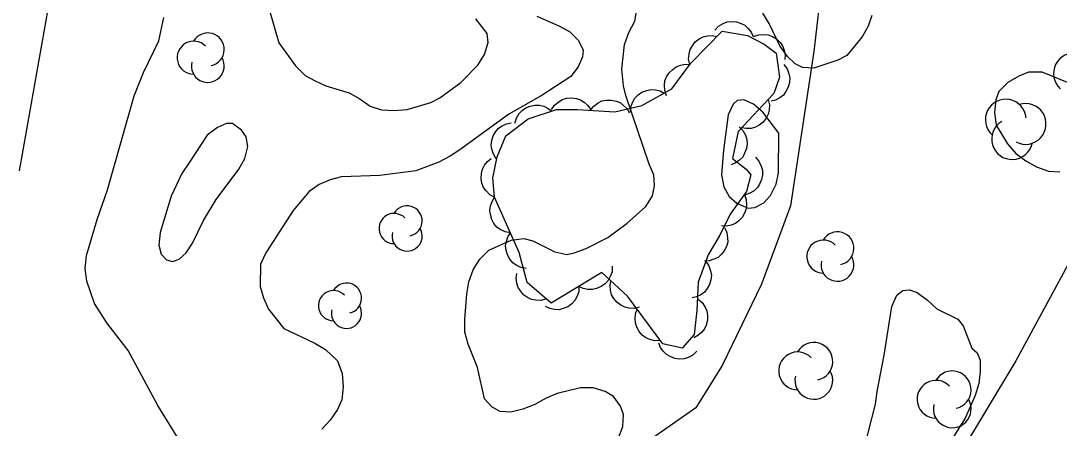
# Model space of a CAD drawing. Extents: x 282461 to 284471, y 5554090 to 5557646.
# Drawn here: x 283220.9 to 283301.4, y 5556477.2 to 5556508.7 of the extents above; entities that cross this region are included whole.
import ezdxf

# ---------------------------------------------------------------- set-up
doc = ezdxf.new("R2010")
doc.units = 0
for name, color, linetype in [('Niveau 2', 7, 'Continuous'), ('Niveau 22', 7, 'Continuous'), ('Niveau 44', 7, 'Continuous')]:
    doc.layers.add(name, color=color, linetype=linetype)

msp = doc.modelspace()

# ---------------------------------------------------------------- linework, layer by layer
at = {"layer": 'Niveau 2'}
for points in [[(283240.2, 5556509.51), (283240.92, 5556507.02), (283242.22, 5556505.24)], [(283267.24, 5556476.42), (283267.57, 5556477.3), (283267.62, 5556478.23), (283267.38, 5556478.87), (283266.85, 5556479.62), (283266.21, 5556480.02), (283265.27, 5556480.3), (283264.28, 5556480.29), (283262.49, 5556479.86), (283261.62, 5556479.5), (283260.75, 5556479.02), (283259.83, 5556478.66), (283258.9, 5556478.42), (283258.08, 5556478.47), (283257.44, 5556478.81), (283256.85, 5556479.44), (283256.3, 5556481.88), (283255.58, 5556483.67), (283255.34, 5556484.6), (283255.33, 5556485.59), (283255.48, 5556487.57), (283255.64, 5556488.5), (283255.98, 5556489.43), (283256.49, 5556490.25), (283257.18, 5556490.96), (283258.92, 5556491.73), (283259.9, 5556491.86), (283260.6, 5556491.69), (283262.3, 5556490.84), (283263.23, 5556490.62), (283263.81, 5556490.74), (283264.74, 5556491.1), (283266.41, 5556491.93), (283267.91, 5556493.06), (283269.35, 5556494.35), (283269.87, 5556495.17), (283270.03, 5556495.93), (283269.96, 5556496.8), (283269.6, 5556497.61), (283267.8, 5556502.94), (283267.61, 5556503.69), (283267.48, 5556504.97), (283267.69, 5556506.89), (283268.03, 5556507.82), (283268.49, 5556508.7), (283268.65, 5556509.57)], [(283286.85, 5556509.12), (283286.57, 5556508.3), (283286.11, 5556507.48), (283284.91, 5556506.02), (283284.22, 5556505.66), (283282.36, 5556505.06), (283281.49, 5556505.11), (283280.91, 5556505.39), (283280.32, 5556505.96), (283279.73, 5556506.77), (283278.9, 5556508.5), (283278.42, 5556509.31)], [(283233.05, 5556476.5), (283231.57, 5556478.92), (283229.25, 5556483.2), (283227.6, 5556485.33), (283226.65, 5556486.83), (283226.05, 5556488.57), (283225.92, 5556489.55), (283226.03, 5556490.54), (283226.86, 5556493.34), (283227.65, 5556495.62), (283229.72, 5556502.91), (283230.45, 5556504.72), (283231.64, 5556507.17), (283232.03, 5556508.98)], [(283260.92, 5556509.08), (283262.62, 5556508.34), (283263.44, 5556507.88), (283264.14, 5556507.2), (283264.5, 5556506.44), (283264.45, 5556505.92), (283264.11, 5556505.16), (283263.54, 5556504.4), (283261.23, 5556502.92), (283258.74, 5556501.5), (283254.94, 5556498.72), (283254.19, 5556498.25), (283253.32, 5556497.77), (283251.53, 5556497.11), (283248.74, 5556496.73), (283245.78, 5556496.64), (283244.91, 5556496.4), (283244.04, 5556496.04), (283243.29, 5556495.51), (283242.03, 5556494.04), (283239.92, 5556490.76), (283239.52, 5556489.88), (283239.48, 5556488.14), (283239.73, 5556487.27), (283240.14, 5556486.4), (283241.32, 5556484.9), (283243.72, 5556483.77), (283244.54, 5556483.26), (283245.48, 5556482.39), (283245.84, 5556481.41)], [(283242.22, 5556505.24), (283242.98, 5556504.49), (283243.69, 5556504.09), (283244.56, 5556503.69), (283246.37, 5556503.13), (283247.19, 5556502.68), (283248.01, 5556502.11), (283248.88, 5556501.83), (283249.87, 5556501.78), (283250.86, 5556501.85), (283252.71, 5556502.39), (283253.4, 5556502.75), (283255.02, 5556503.93), (283256.34, 5556505.28), (283256.85, 5556506.1), (283257.13, 5556507.03), (283257.06, 5556507.73), (283256.18, 5556508.88)], [(283300.03, 5556504.74), (283298.98, 5556504.73), (283298.23, 5556504.43), (283297.37, 5556503.95), (283296.68, 5556503.25), (283296.45, 5556502.61), (283296.35, 5556501.62), (283296.48, 5556500.63), (283297.36, 5556499.19), (283298.01, 5556498.44), (283298.77, 5556497.87), (283299.59, 5556497.41), (283300.53, 5556497.08), (283301.4, 5556497.03)], [(283302.13, 5556503.89), (283300.03, 5556504.74)], [(283279.64, 5556500.03), (283278.4, 5556501.64), (283277.69, 5556502.27), (283276.93, 5556502.61), (283276.41, 5556502.55), (283276.12, 5556502.26), (283275.73, 5556501.44), (283275.35, 5556498.7), (283275.2, 5556496.79), (283275.39, 5556495.86), (283275.8, 5556495.11), (283276.39, 5556494.59), (283277.26, 5556494.2), (283277.79, 5556494.26), (283278.48, 5556494.62), (283279, 5556495.2), (283279.45, 5556496.08), (283279.61, 5556496.95), (283279.64, 5556500.03)], [(283234, 5556497.77), (283233.43, 5556496.89), (283232.58, 5556495.14), (283231.74, 5556492.34), (283231.64, 5556491.35), (283231.82, 5556490.66), (283232.23, 5556490.2), (283232.7, 5556490.08), (283233.22, 5556490.26), (283233.74, 5556490.74), (283234.25, 5556491.5), (283235.1, 5556493.25), (283236.07, 5556494.89), (283237.84, 5556497.23), (283238.3, 5556498.05), (283238.52, 5556498.98), (283238.39, 5556499.73), (283238.04, 5556500.25), (283237.34, 5556500.77), (283236.87, 5556500.76), (283236.18, 5556500.46), (283235.37, 5556499.87), (283234, 5556497.77)], [(283286.25, 5556475.6), (283287.14, 5556479.03), (283287.25, 5556480.02), (283287.8, 5556482.82), (283288.39, 5556486.6), (283288.79, 5556487.47), (283289.25, 5556487.83), (283289.77, 5556487.89), (283290.35, 5556487.67), (283291.17, 5556487.1), (283291.88, 5556486.41), (283293.51, 5556485.61), (283293.93, 5556485.09), (283294.59, 5556483.36), (283295, 5556483.02), (283295.24, 5556482.44), (283295.25, 5556481.57), (283295.14, 5556480.64), (283294.86, 5556479.7), (283294.07, 5556477.95), (283292.19, 5556474.97)], [(283245.84, 5556481.41), (283245.91, 5556480.37), (283245.81, 5556479.38), (283245.47, 5556478.62), (283244.9, 5556477.8), (283244.26, 5556477.09)]]:
    msp.add_lwpolyline(points, dxfattribs=at)
at = {"layer": 'Niveau 22'}
for points in [[(283274.63, 5556564.62), (283273.96, 5556562.53), (283274.35, 5556558.69), (283275.17, 5556555.75), (283276.47, 5556552.37), (283279.19, 5556545.86), (283281.6, 5556538.69), (283282.84, 5556533.15), (283283.11, 5556529.67), (283283.25, 5556519.7), (283283, 5556511.93), (283282.37, 5556506.35), (283280.55, 5556494.38), (283278.31, 5556488.32), (283275.26, 5556482.02), (283273.21, 5556478.75), (283267.8, 5556474.97), (283265.4, 5556471.81), (283263.92, 5556468.65), (283262.9, 5556465.14), (283261.68, 5556459.9), (283260.85, 5556451.52), (283260.44, 5556446.29), (283259.49, 5556437.97)], [(283227.4, 5556540.21), (283226.04, 5556527.26), (283223.1, 5556509.9), (283220.81, 5556497.09)], [(283301.99, 5556489.76), (283298.01, 5556482.39), (283293.56, 5556475.02), (283290.36, 5556470.11), (283287.97, 5556465.78), (283285.57, 5556461.22), (283283.41, 5556457.59), (283280.19, 5556453.72), (283276.75, 5556450.43), (283267.76, 5556444.29), (283263.74, 5556440.99), (283259.61, 5556438.04), (283251.89, 5556433.65), (283246.93, 5556431.27), (283233.77, 5556424.26)]]:
    msp.add_lwpolyline(points, dxfattribs=at)
at = {"layer": 'Niveau 44'}
for points in [[(283274.69, 5556508), (283274.98, 5556508.31), (283275.33, 5556508.51), (283275.64, 5556508.63), (283275.99, 5556508.67), (283276.36, 5556508.64), (283276.73, 5556508.51), (283277.02, 5556508.37), (283277.28, 5556508.13), (283277.51, 5556507.84), (283277.66, 5556507.51)], [(283257.63, 5556495.05), (283257.5, 5556496.56), (283257.83, 5556498.18), (283258.5, 5556499.82), (283260.23, 5556501.12), (283262.43, 5556501.84), (283264.05, 5556501.86), (283266.96, 5556501.66), (283269.05, 5556502.15), (283271.35, 5556503.45), (283272.84, 5556505.44), (283275.25, 5556507.91), (283277.23, 5556507.58), (283278.51, 5556506.9), (283279.45, 5556506.21), (283279.7, 5556504.36), (283279.26, 5556503.08), (283276.5, 5556500.14), (283276.06, 5556498.05), (283277.12, 5556497.24), (283277.47, 5556496.78), (283277.14, 5556495.5), (283275.88, 5556493.75), (283275.09, 5556492.11), (283274.18, 5556490.59), (283273.39, 5556488.49), (283273.3, 5556486.29), (283273.09, 5556484.43), (283272.17, 5556483.37), (283270.66, 5556483.7), (283267.94, 5556487.39), (283265.94, 5556489.22), (283262.02, 5556486.85), (283260.15, 5556488.46), (283259.54, 5556490.77), (283257.63, 5556495.05)], [(283277.69, 5556507.5), (283278.09, 5556507.64), (283278.5, 5556507.66), (283278.83, 5556507.63), (283279.16, 5556507.5), (283279.47, 5556507.31), (283279.74, 5556507.03), (283279.94, 5556506.78), (283280.07, 5556506.44), (283280.14, 5556506.08), (283280.12, 5556505.72)], [(283272.75, 5556505.34), (283272.66, 5556505.76), (283272.7, 5556506.16), (283272.77, 5556506.49), (283272.95, 5556506.79), (283273.18, 5556507.08), (283273.49, 5556507.31), (283273.78, 5556507.47), (283274.12, 5556507.55), (283274.5, 5556507.57), (283274.85, 5556507.5)], [(283270.95, 5556502.92), (283270.82, 5556503.32), (283270.8, 5556503.73), (283270.83, 5556504.06), (283270.96, 5556504.38), (283271.16, 5556504.7), (283271.44, 5556504.96), (283271.7, 5556505.16), (283272.03, 5556505.28), (283272.4, 5556505.35), (283272.76, 5556505.33)], [(283280.04, 5556505.34), (283280.29, 5556505), (283280.43, 5556504.62), (283280.5, 5556504.29), (283280.47, 5556503.94), (283280.38, 5556503.58), (283280.2, 5556503.24), (283280.01, 5556502.97), (283279.73, 5556502.76), (283279.4, 5556502.58), (283279.06, 5556502.49)], [(283268.15, 5556501.64), (283268.18, 5556502.06), (283268.33, 5556502.44), (283268.5, 5556502.73), (283268.75, 5556502.98), (283269.05, 5556503.19), (283269.42, 5556503.32), (283269.73, 5556503.4), (283270.09, 5556503.37), (283270.45, 5556503.29), (283270.77, 5556503.12)], [(283259.21, 5556500.79), (283259.32, 5556501.19), (283259.54, 5556501.53), (283259.76, 5556501.78), (283260.06, 5556501.98), (283260.4, 5556502.12), (283260.78, 5556502.18), (283261.11, 5556502.19), (283261.45, 5556502.1), (283261.79, 5556501.94), (283262.07, 5556501.72)], [(283262.05, 5556501.84), (283262.28, 5556502.19), (283262.6, 5556502.45), (283262.88, 5556502.62), (283263.22, 5556502.72), (283263.59, 5556502.75), (283263.97, 5556502.69), (283264.29, 5556502.61), (283264.58, 5556502.42), (283264.86, 5556502.17), (283265.07, 5556501.87)], [(283265.06, 5556501.79), (283265.32, 5556502.12), (283265.66, 5556502.36), (283265.95, 5556502.51), (283266.3, 5556502.58), (283266.67, 5556502.58), (283267.04, 5556502.49), (283267.35, 5556502.38), (283267.63, 5556502.17), (283267.89, 5556501.9), (283268.07, 5556501.58)], [(283278.83, 5556502.62), (283278.92, 5556502.21), (283278.89, 5556501.81), (283278.83, 5556501.48), (283278.66, 5556501.17), (283278.43, 5556500.88), (283278.12, 5556500.65), (283277.84, 5556500.48), (283277.5, 5556500.39), (283277.12, 5556500.37), (283276.77, 5556500.42)], [(283257.77, 5556498.04), (283257.54, 5556498.39), (283257.42, 5556498.78), (283257.37, 5556499.1), (283257.41, 5556499.45), (283257.52, 5556499.81), (283257.73, 5556500.14), (283257.93, 5556500.4), (283258.22, 5556500.59), (283258.56, 5556500.75), (283258.91, 5556500.83)], [(283276.58, 5556500.52), (283276.87, 5556500.22), (283277.06, 5556499.86), (283277.17, 5556499.54), (283277.19, 5556499.19), (283277.14, 5556498.82), (283277, 5556498.46), (283276.85, 5556498.17), (283276.6, 5556497.93), (283276.29, 5556497.71), (283275.96, 5556497.57)], [(283257.63, 5556495.05), (283257.26, 5556495.25), (283256.98, 5556495.55), (283256.78, 5556495.82), (283256.66, 5556496.15), (283256.6, 5556496.51), (283256.63, 5556496.9), (283256.69, 5556497.22), (283256.86, 5556497.53), (283257.09, 5556497.82), (283257.37, 5556498.05)], [(283277.83, 5556498.16), (283278.1, 5556497.85), (283278.27, 5556497.47), (283278.37, 5556497.16), (283278.37, 5556496.8), (283278.31, 5556496.44), (283278.15, 5556496.08), (283277.99, 5556495.8), (283277.73, 5556495.56), (283277.41, 5556495.36), (283277.07, 5556495.24)], [(283258.86, 5556492.3), (283258.45, 5556492.37), (283258.08, 5556492.56), (283257.81, 5556492.74), (283257.59, 5556493.02), (283257.41, 5556493.34), (283257.31, 5556493.72), (283257.26, 5556494.04), (283257.32, 5556494.39), (283257.44, 5556494.74), (283257.63, 5556495.05)], [(283276.98, 5556495.28), (283277.13, 5556494.89), (283277.15, 5556494.48), (283277.13, 5556494.15), (283277, 5556493.82), (283276.81, 5556493.5), (283276.54, 5556493.23), (283276.28, 5556493.03), (283275.95, 5556492.9), (283275.58, 5556492.83), (283275.22, 5556492.84)], [(283275.45, 5556492.71), (283275.62, 5556492.33), (283275.68, 5556491.92), (283275.69, 5556491.59), (283275.59, 5556491.25), (283275.42, 5556490.92), (283275.17, 5556490.62), (283274.94, 5556490.4), (283274.62, 5556490.25), (283274.26, 5556490.14), (283273.9, 5556490.12)], [(283260.09, 5556489.55), (283259.67, 5556489.62), (283259.31, 5556489.8), (283259.04, 5556489.99), (283258.81, 5556490.27), (283258.63, 5556490.59), (283258.54, 5556490.96), (283258.49, 5556491.29), (283258.55, 5556491.64), (283258.67, 5556491.99), (283258.86, 5556492.3)], [(283273.99, 5556490.08), (283274.23, 5556489.74), (283274.36, 5556489.35), (283274.42, 5556489.02), (283274.39, 5556488.67), (283274.29, 5556488.31), (283274.09, 5556487.98), (283273.9, 5556487.72), (283273.61, 5556487.51), (283273.28, 5556487.34), (283272.93, 5556487.26)], [(283261.64, 5556487.18), (283261.23, 5556487.07), (283260.83, 5556487.08), (283260.5, 5556487.13), (283260.18, 5556487.29), (283259.88, 5556487.5), (283259.63, 5556487.8), (283259.45, 5556488.07), (283259.36, 5556488.41), (283259.31, 5556488.78), (283259.36, 5556489.14)], [(283266.75, 5556489.71), (283266.73, 5556489.29), (283266.59, 5556488.91), (283266.44, 5556488.61), (283266.19, 5556488.36), (283265.89, 5556488.14), (283265.53, 5556488), (283265.22, 5556487.91), (283264.86, 5556487.92), (283264.5, 5556488), (283264.17, 5556488.15)], [(283268.86, 5556486.55), (283268.45, 5556486.45), (283268.04, 5556486.47), (283267.72, 5556486.54), (283267.41, 5556486.7), (283267.11, 5556486.93), (283266.88, 5556487.23), (283266.7, 5556487.51), (283266.62, 5556487.85), (283266.58, 5556488.22), (283266.64, 5556488.58)], [(283264.17, 5556488.15), (283264.15, 5556487.73), (283264.01, 5556487.35), (283263.86, 5556487.05), (283263.61, 5556486.8), (283263.31, 5556486.58), (283262.95, 5556486.44), (283262.64, 5556486.35), (283262.28, 5556486.36), (283261.92, 5556486.44), (283261.59, 5556486.59)], [(283273.4, 5556487.17), (283273.72, 5556486.9), (283273.94, 5556486.55), (283274.08, 5556486.25), (283274.13, 5556485.9), (283274.12, 5556485.53), (283274.01, 5556485.16), (283273.89, 5556484.86), (283273.66, 5556484.59), (283273.38, 5556484.34), (283273.06, 5556484.17)], [(283270.47, 5556483.96), (283270.05, 5556483.94), (283269.65, 5556484.05), (283269.35, 5556484.17), (283269.07, 5556484.39), (283268.83, 5556484.67), (283268.65, 5556485.01), (283268.54, 5556485.32), (283268.52, 5556485.67), (283268.56, 5556486.04), (283268.68, 5556486.39)], [(283273.29, 5556483.13), (283272.99, 5556482.84), (283272.62, 5556482.65), (283272.31, 5556482.54), (283271.95, 5556482.53), (283271.59, 5556482.58), (283271.23, 5556482.72), (283270.94, 5556482.87), (283270.69, 5556483.13), (283270.48, 5556483.43), (283270.35, 5556483.77)]]:
    msp.add_lwpolyline(points, dxfattribs=at)
for centre, radius, start, end in [((283235.429, 5556506.501), 1.275, 282.26917, 149.72625), ((283234.332, 5556505.863), 1.275, 44.11537, 269.80396), ((283302.498, 5556504.631), 1.58, 5.07181, 227.75617), ((283235.429, 5556505.225), 1.275, 166.93686, 29.62122), ((283297.218, 5556501.061), 1.58, 5.07181, 227.75617), ((283298.755, 5556500.733), 1.58, 242.25031, 107.93891), ((283297.71, 5556499.56), 1.58, 120.40412, 347.8612), ((283250.862, 5556493.223), 1.169, 282.26917, 149.72625), ((283249.856, 5556492.638), 1.169, 44.11537, 269.80396), ((283250.862, 5556492.053), 1.169, 166.93686, 29.62122), ((283284.185, 5556491.104), 1.275, 282.26917, 149.72625), ((283283.088, 5556490.466), 1.275, 44.11537, 269.80396), ((283284.185, 5556489.829), 1.275, 166.93686, 29.62122), ((283246.168, 5556487.244), 1.169, 282.26917, 149.72625), ((283245.162, 5556486.659), 1.169, 44.11537, 269.80396), ((283246.168, 5556486.074), 1.169, 166.93686, 29.62122), ((283282.36, 5556482.344), 1.464, 282.26917, 149.72625), ((283281.101, 5556481.612), 1.464, 44.11537, 269.80396), ((283282.36, 5556480.88), 1.464, 166.93686, 29.62122), ((283293.075, 5556480.144), 1.464, 282.26917, 149.72625), ((283291.816, 5556479.412), 1.464, 44.11537, 269.80396), ((283293.075, 5556478.68), 1.464, 166.93686, 29.62122)]:
    msp.add_arc(centre, radius, start, end, dxfattribs=at)

doc.saveas('drawing.dxf')
